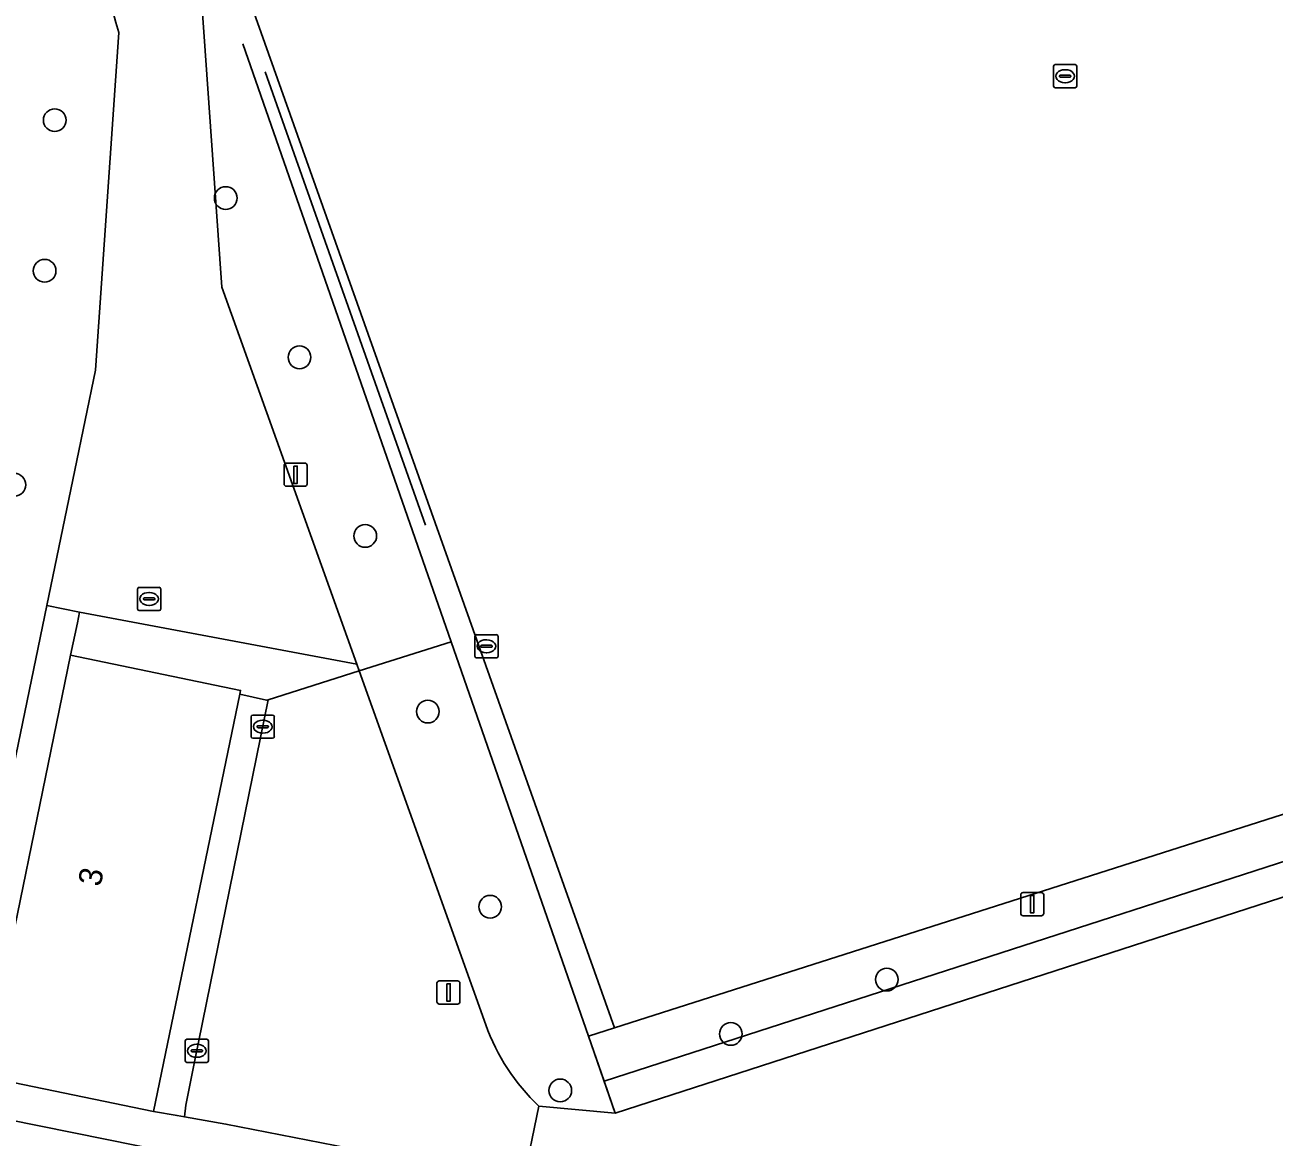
# Model space of a CAD drawing. Extents: x 158086 to 159499, y 382904 to 383981.
# Drawn here: x 159068.8 to 159122.7, y 382952 to 382999.9 of the extents above; entities that cross this region are included whole.
import ezdxf

# ---------------------------------------------------------------- set-up
doc = ezdxf.new("R2010")
doc.units = 0
for name, color, linetype in [('IMGEO_Boom', 7, 'Continuous'), ('IMGEO_Brandkraan', 7, 'Continuous'), ('IMGEO_Groenvoorziening', 7, 'Continuous'), ('IMGEO_Haag', 7, 'Continuous'), ('IMGEO_Hek', 7, 'Continuous'), ('IMGEO_Kolk', 7, 'Continuous'), ('IMGEO_Lichtmast', 7, 'Continuous'), ('IMGEO_Loofbos', 7, 'Continuous'), ('IMGEO_Pand', 7, 'Continuous'), ('IMGEO_Pand_nummerreeks', 7, 'Continuous'), ('IMGEO_Voetpad_gesloten', 7, 'Continuous'), ('IMGEO_Voetpad_open', 7, 'Continuous'), ('IMGEO_Waterleidingput', 7, 'Continuous')]:
    doc.layers.add(name, color=color, linetype=linetype)

msp = doc.modelspace()

# ---------------------------------------------------------------- linework, layer by layer
at = {"layer": 'IMGEO_Boom'}
for centre in [(159070.128, 382995.787), (159077.498, 382992.434), (159069.695, 382989.299), (159080.676, 382985.57), (159068.396, 382980.079), (159083.511, 382977.874), (159086.208, 382970.306), (159088.894, 382961.9), (159105.99, 382958.761), (159099.265, 382956.417), (159091.916, 382953.985)]:
    msp.add_circle(centre, 0.489, dxfattribs=at)
at = {"layer": 'IMGEO_Brandkraan'}
for p, q in [((159073.7, 382974.734), (159073.7, 382975.586)), ((159073.775, 382975.66), (159074.627, 382975.66)), ((159074.188, 382975.44), (159074.213, 382975.44)), ((159074.701, 382975.586), (159074.701, 382974.734)), ((159073.959, 382975.154), (159073.959, 382975.166)), ((159074.397, 382975.117), (159073.999, 382975.117)), ((159074.002, 382975.203), (159074.4, 382975.203)), ((159074.443, 382975.166), (159074.443, 382975.154)), ((159074.627, 382974.66), (159073.775, 382974.66)), ((159074.211, 382974.88), (159074.186, 382974.88))]:
    msp.add_line(p, q, dxfattribs=at)
for points in [[(159073.7, 382974.734), (159073.7, 382975.586)], [(159073.775, 382975.66), (159074.627, 382975.66)], [(159074.701, 382975.586), (159074.701, 382974.734)], [(159074.627, 382974.66), (159073.775, 382974.66)]]:
    msp.add_lwpolyline(points, dxfattribs=at)
for centre, radius, start, end in [((159073.777, 382975.584), 0.0765, 91.552, 178.448), ((159073.777, 382975.584), 0.0765, 91.552, 178.448), ((159074.625, 382975.584), 0.0765, 1.552, 88.448), ((159074.625, 382975.584), 0.0765, 1.552, 88.448), ((159073.999, 382975.163), 0.0403, 85.8775, 175.7526), ((159073.996, 382975.153), 0.0366, 178.938, 274.7102), ((159074.4, 382975.16), 0.043, 264.8664, 352.4533), ((159074.404, 382975.165), 0.0386, 1.7309, 96.639), ((159073.777, 382974.736), 0.0765, 181.552, 268.448), ((159073.777, 382974.736), 0.0765, 181.552, 268.448), ((159074.625, 382974.736), 0.0765, 271.552, 358.448), ((159074.625, 382974.736), 0.0765, 271.552, 358.448)]:
    msp.add_arc(centre, radius, start, end, dxfattribs=at)
for centre, major_axis, ratio, start_param, end_param in [((159074.187, 382975.16), (-0.387, 0.002), 0.722429, 4.712389, 7.853982), ((159074.212, 382975.16), (-0.39, 0.002), 0.717154, 1.570796, 4.712389)]:
    msp.add_ellipse(centre, major_axis=major_axis, ratio=ratio, start_param=start_param, end_param=end_param, dxfattribs=at)
at = {"layer": 'IMGEO_Groenvoorziening'}
for points in [[(159262.51, 383080.083), (159170.278, 383051.14), (159073.361, 383019.728), (159072.548, 383017.804), (159094.248, 382956.684), (159183.625, 382985.215), (159284.422, 383017.829)], [(159093.128, 382956.318), (159094.248, 382956.684), (159072.548, 383017.804), (159073.361, 383019.728), (159170.278, 383051.14), (159169.93, 383052.158), (159127.162, 383038.33), (159072.865, 383020.766), (159071.934, 383017.153), (159072.059, 383017.187), (159073.395, 383013.268), (159076.157, 383005.152), (159076.522, 383000), (159077.329, 382988.595), (159083.144, 382972.346), (159083.248, 382972.057), (159087.209, 382973.31)], [(159184.112, 382983.572), (159183.625, 382985.215), (159094.248, 382956.684), (159093.128, 382956.318), (159093.802, 382954.382)], [(159166.516, 382976.582), (159167.065, 382976.763), (159184.451, 382982.428), (159184.112, 382983.572), (159093.802, 382954.382), (159094.283, 382953.002), (159135.086, 382966.206)], [(159163.207, 382960.083), (159165.412, 382971.079), (159166.516, 382976.582), (159135.086, 382966.206), (159094.283, 382953.002), (159090.995, 382953.31), (159090.317, 382950.025), (159083.398, 382951.38), (159077.508, 382952.534), (159075.726, 382952.844), (159075.4, 382952.901), (159074.39, 382953.079), (159067.072, 382954.59), (159070.811, 382972.732), (159071.113, 382974.126), (159071.2, 382974.589), (159069.787, 382974.881), (159065.327, 382953.294), (159075.072, 382951.327), (159083.059, 382949.714), (159135.307, 382939.165), (159158.157, 382934.552), (159160.066, 382944.421)]]:
    msp.add_lwpolyline(points, close=True, dxfattribs=at)
msp.add_lwpolyline([(159159.767, 382938.755), (159159.827, 382939.049), (159164.108, 382959.875), (159163.207, 382960.083), (159160.066, 382944.421), (159158.157, 382934.552), (159135.307, 382939.165), (159083.059, 382949.714), (159075.072, 382951.327), (159065.327, 382953.294), (159069.787, 382974.881), (159070.991, 382980.706), (159071.892, 382985.01), (159072.895, 382999.559), (159072.761, 383000), (159068.411, 383016.229), (159067.776, 383018.119), (159067.396, 383018.015), (159066.91, 383017.883)], dxfattribs=at)
at = {"layer": 'IMGEO_Haag'}
msp.add_lwpolyline([(159166.516, 382976.582), (159167.065, 382976.763), (159184.451, 382982.428), (159184.112, 382983.572), (159093.802, 382954.382), (159094.283, 382953.002), (159135.086, 382966.206)], close=True, dxfattribs=at)
at = {"layer": 'IMGEO_Hek'}
for points in [[(159087.209, 382973.31), (159078.23, 382999.083)], [(159079.204, 382997.866), (159086.108, 382978.341)], [(159087.209, 382973.31), (159083.248, 382972.057)], [(159093.128, 382956.318), (159087.209, 382973.31)], [(159083.248, 382972.057), (159079.329, 382970.817)], [(159079.329, 382970.817), (159079.261, 382970.796), (159078.106, 382971.061)], [(159135.086, 382966.206), (159094.283, 382953.002)], [(159094.283, 382953.002), (159093.128, 382956.318)]]:
    msp.add_lwpolyline(points, dxfattribs=at)
at = {"layer": 'IMGEO_Kolk'}
for p, q in [((159078.592, 382969.23), (159078.592, 382970.082)), ((159078.667, 382970.156), (159079.519, 382970.156)), ((159079.593, 382970.082), (159079.593, 382969.23)), ((159078.851, 382969.65), (159078.851, 382969.662)), ((159079.289, 382969.613), (159078.891, 382969.613)), ((159078.894, 382969.699), (159079.292, 382969.699)), ((159079.08, 382969.936), (159079.105, 382969.936)), ((159079.335, 382969.662), (159079.335, 382969.65)), ((159079.519, 382969.156), (159078.667, 382969.156)), ((159079.103, 382969.376), (159079.078, 382969.376)), ((159075.752, 382955.266), (159075.752, 382956.118)), ((159075.827, 382956.192), (159076.679, 382956.192)), ((159076.753, 382956.118), (159076.753, 382955.266)), ((159076.011, 382955.686), (159076.011, 382955.698)), ((159076.449, 382955.649), (159076.051, 382955.649)), ((159076.054, 382955.735), (159076.452, 382955.735)), ((159076.24, 382955.972), (159076.265, 382955.972)), ((159076.495, 382955.698), (159076.495, 382955.686)), ((159076.679, 382955.192), (159075.827, 382955.192)), ((159076.263, 382955.412), (159076.238, 382955.412))]:
    msp.add_line(p, q, dxfattribs=at)
for points in [[(159078.592, 382969.23), (159078.592, 382970.082)], [(159078.667, 382970.156), (159079.519, 382970.156)], [(159079.593, 382970.082), (159079.593, 382969.23)], [(159079.519, 382969.156), (159078.667, 382969.156)], [(159075.752, 382955.266), (159075.752, 382956.118)], [(159075.827, 382956.192), (159076.679, 382956.192)], [(159076.753, 382956.118), (159076.753, 382955.266)], [(159076.679, 382955.192), (159075.827, 382955.192)]]:
    msp.add_lwpolyline(points, dxfattribs=at)
for centre, radius, start, end in [((159078.669, 382970.08), 0.0765, 91.552, 178.448), ((159078.669, 382970.08), 0.0765, 91.552, 178.448), ((159079.517, 382970.08), 0.0765, 1.552, 88.448), ((159079.517, 382970.08), 0.0765, 1.552, 88.448), ((159078.891, 382969.659), 0.0403, 85.8775, 175.7526), ((159078.888, 382969.649), 0.0366, 178.938, 274.7102), ((159079.292, 382969.656), 0.043, 264.8664, 352.4533), ((159079.296, 382969.661), 0.0386, 1.7309, 96.639), ((159078.669, 382969.232), 0.0765, 181.552, 268.448), ((159078.669, 382969.232), 0.0765, 181.552, 268.448), ((159079.517, 382969.232), 0.0765, 271.552, 358.448), ((159079.517, 382969.232), 0.0765, 271.552, 358.448), ((159075.829, 382956.116), 0.0765, 91.552, 178.448), ((159075.829, 382956.116), 0.0765, 91.552, 178.448), ((159076.677, 382956.116), 0.0765, 1.552, 88.448), ((159076.677, 382956.116), 0.0765, 1.552, 88.448), ((159076.051, 382955.695), 0.0403, 85.8775, 175.7526), ((159076.048, 382955.685), 0.0366, 178.938, 274.7102), ((159076.452, 382955.692), 0.043, 264.8664, 352.4533), ((159076.456, 382955.697), 0.0386, 1.7309, 96.639), ((159075.829, 382955.268), 0.0765, 181.552, 268.448), ((159075.829, 382955.268), 0.0765, 181.552, 268.448), ((159076.677, 382955.268), 0.0765, 271.552, 358.448), ((159076.677, 382955.268), 0.0765, 271.552, 358.448)]:
    msp.add_arc(centre, radius, start, end, dxfattribs=at)
for centre, major_axis, ratio, start_param, end_param in [((159079.079, 382969.656), (-0.387, 0.002), 0.722429, 4.712389, 7.853982), ((159079.104, 382969.656), (-0.39, 0.002), 0.717154, 1.570796, 4.712389), ((159076.239, 382955.692), (-0.387, 0.002), 0.722429, 4.712389, 7.853982), ((159076.264, 382955.692), (-0.39, 0.002), 0.717154, 1.570796, 4.712389)]:
    msp.add_ellipse(centre, major_axis=major_axis, ratio=ratio, start_param=start_param, end_param=end_param, dxfattribs=at)
at = {"layer": 'IMGEO_Lichtmast'}
for p, q in [((159080.012, 382980.112), (159080.012, 382980.912)), ((159080.012, 382980.912), (159080.012, 382980.112)), ((159080.112, 382981.012), (159080.902, 382981.012)), ((159080.902, 382981.012), (159080.112, 382981.012)), ((159081.002, 382980.912), (159081.002, 382980.112)), ((159081.002, 382980.112), (159081.002, 382980.912)), ((159080.902, 382980.012), (159080.112, 382980.012)), ((159080.112, 382980.012), (159080.902, 382980.012)), ((159111.758, 382961.612), (159111.758, 382962.412)), ((159111.758, 382962.412), (159111.758, 382961.612)), ((159111.858, 382962.512), (159112.648, 382962.512)), ((159112.648, 382962.512), (159111.858, 382962.512)), ((159112.748, 382962.412), (159112.748, 382961.612)), ((159112.748, 382961.612), (159112.748, 382962.412)), ((159112.648, 382961.512), (159111.858, 382961.512)), ((159111.858, 382961.512), (159112.648, 382961.512)), ((159086.603, 382957.806), (159086.603, 382958.606)), ((159086.603, 382958.606), (159086.603, 382957.806)), ((159086.703, 382958.706), (159087.493, 382958.706)), ((159087.493, 382958.706), (159086.703, 382958.706)), ((159087.593, 382958.606), (159087.593, 382957.806)), ((159087.593, 382957.806), (159087.593, 382958.606)), ((159087.493, 382957.706), (159086.703, 382957.706)), ((159086.703, 382957.706), (159087.493, 382957.706))]:
    msp.add_line(p, q, dxfattribs=at)
for points in [[(159080.432, 382980.887), (159080.582, 382980.887), (159080.582, 382980.137), (159080.432, 382980.137), (159080.432, 382980.887)], [(159112.178, 382962.387), (159112.328, 382962.387), (159112.328, 382961.637), (159112.178, 382961.637), (159112.178, 382962.387)], [(159087.023, 382958.581), (159087.173, 382958.581), (159087.173, 382957.831), (159087.023, 382957.831), (159087.023, 382958.581)]]:
    msp.add_lwpolyline(points, dxfattribs=at)
for centre, start, end in [((159080.112, 382980.912), 90, 180), ((159080.112, 382980.912), 90, 180), ((159080.902, 382980.912), 0, 90), ((159080.902, 382980.912), 360, 90), ((159080.112, 382980.112), 180, 270), ((159080.112, 382980.112), 180, 270), ((159080.902, 382980.112), 270, 0), ((159080.902, 382980.112), 270, 0), ((159111.858, 382962.412), 90, 180), ((159111.858, 382962.412), 90, 180), ((159112.648, 382962.412), 0, 90), ((159112.648, 382962.412), 360, 90), ((159111.858, 382961.612), 180, 270), ((159111.858, 382961.612), 180, 270), ((159112.648, 382961.612), 270, 0), ((159112.648, 382961.612), 270, 0), ((159086.703, 382958.606), 90, 180), ((159086.703, 382958.606), 90, 180), ((159087.493, 382958.606), 0, 90), ((159087.493, 382958.606), 360, 90), ((159086.703, 382957.806), 180, 270), ((159086.703, 382957.806), 180, 270), ((159087.493, 382957.806), 270, 0), ((159087.493, 382957.806), 270, 0)]:
    msp.add_arc(centre, 0.1, start, end, dxfattribs=at)
at = {"layer": 'IMGEO_Loofbos'}
for points in [[(159087.209, 382973.31), (159083.248, 382972.057), (159088.702, 382956.813)], [(159090.995, 382953.31), (159094.283, 382953.002), (159093.802, 382954.382), (159093.128, 382956.318), (159087.209, 382973.31)]]:
    msp.add_lwpolyline(points, dxfattribs=at)
msp.add_arc((159097.21, 382959.88), 9.044, 199.8249, 226.5911, dxfattribs=at)
at = {"layer": 'IMGEO_Pand'}
msp.add_lwpolyline([(159078.106, 382971.061), (159078.138, 382971.217), (159070.811, 382972.732), (159067.072, 382954.59), (159074.39, 382953.079)], close=True, dxfattribs=at)
at = {"layer": 'IMGEO_Voetpad_gesloten'}
msp.add_lwpolyline([(159069.787, 382974.881), (159071.2, 382974.589), (159083.144, 382972.346), (159077.329, 382988.595), (159076.522, 383000), (159076.157, 383005.152), (159073.395, 383013.268), (159072.059, 383017.187), (159071.934, 383017.153), (159068.411, 383016.229), (159072.761, 383000), (159072.895, 382999.559), (159071.892, 382985.01), (159070.991, 382980.706)], close=True, dxfattribs=at)
msp.add_lwpolyline([(159088.702, 382956.813), (159083.248, 382972.057), (159079.329, 382970.817), (159076.17, 382955.285), (159075.776, 382953.35), (159075.726, 382952.844), (159077.508, 382952.534), (159083.398, 382951.38), (159090.317, 382950.025), (159090.995, 382953.31)], dxfattribs=at)
msp.add_arc((159097.21, 382959.88), 9.044, 199.8249, 226.5911, dxfattribs=at)
at = {"layer": 'IMGEO_Voetpad_open'}
for points in [[(159083.144, 382972.346), (159071.2, 382974.589), (159071.113, 382974.126), (159070.811, 382972.732), (159078.138, 382971.217), (159078.106, 382971.061), (159079.261, 382970.796), (159079.329, 382970.817), (159083.248, 382972.057)], [(159078.106, 382971.061), (159074.39, 382953.079), (159075.4, 382952.901), (159075.726, 382952.844), (159075.776, 382953.35), (159076.17, 382955.285), (159079.329, 382970.817), (159079.261, 382970.796)]]:
    msp.add_lwpolyline(points, close=True, dxfattribs=at)
at = {"layer": 'IMGEO_Waterleidingput'}
for p, q in [((159113.175, 382997.256), (159113.175, 382998.108)), ((159113.25, 382998.182), (159114.102, 382998.182)), ((159114.176, 382998.108), (159114.176, 382997.256)), ((159113.434, 382997.676), (159113.434, 382997.688)), ((159113.872, 382997.639), (159113.474, 382997.639)), ((159113.477, 382997.725), (159113.875, 382997.725)), ((159113.663, 382997.962), (159113.688, 382997.962)), ((159113.918, 382997.688), (159113.918, 382997.676)), ((159114.102, 382997.182), (159113.25, 382997.182)), ((159113.686, 382997.402), (159113.661, 382997.402)), ((159088.237, 382972.695), (159088.237, 382973.547)), ((159088.312, 382973.621), (159089.164, 382973.621)), ((159088.725, 382973.401), (159088.75, 382973.401)), ((159089.238, 382973.547), (159089.238, 382972.695)), ((159088.496, 382973.115), (159088.496, 382973.127)), ((159088.934, 382973.078), (159088.536, 382973.078)), ((159088.539, 382973.164), (159088.937, 382973.164)), ((159088.748, 382972.841), (159088.723, 382972.841)), ((159088.98, 382973.127), (159088.98, 382973.115)), ((159089.164, 382972.621), (159088.312, 382972.621))]:
    msp.add_line(p, q, dxfattribs=at)
for points in [[(159113.175, 382997.256), (159113.175, 382998.108)], [(159113.25, 382998.182), (159114.102, 382998.182)], [(159114.176, 382998.108), (159114.176, 382997.256)], [(159114.102, 382997.182), (159113.25, 382997.182)], [(159088.237, 382972.695), (159088.237, 382973.547)], [(159088.312, 382973.621), (159089.164, 382973.621)], [(159089.238, 382973.547), (159089.238, 382972.695)], [(159089.164, 382972.621), (159088.312, 382972.621)]]:
    msp.add_lwpolyline(points, dxfattribs=at)
for centre, radius, start, end in [((159113.252, 382998.106), 0.0765, 91.552, 178.448), ((159113.252, 382998.106), 0.0765, 91.552, 178.448), ((159114.1, 382998.106), 0.0765, 1.552, 88.448), ((159114.1, 382998.106), 0.0765, 1.552, 88.448), ((159113.474, 382997.685), 0.0403, 85.8775, 175.7526), ((159113.471, 382997.675), 0.0366, 178.938, 274.7102), ((159113.875, 382997.682), 0.043, 264.8664, 352.4533), ((159113.879, 382997.687), 0.0386, 1.7309, 96.639), ((159113.252, 382997.258), 0.0765, 181.552, 268.448), ((159113.252, 382997.258), 0.0765, 181.552, 268.448), ((159114.1, 382997.258), 0.0765, 271.552, 358.448), ((159114.1, 382997.258), 0.0765, 271.552, 358.448), ((159088.314, 382973.545), 0.0765, 91.552, 178.448), ((159088.314, 382973.545), 0.0765, 91.552, 178.448), ((159089.162, 382973.545), 0.0765, 1.552, 88.448), ((159089.162, 382973.545), 0.0765, 1.552, 88.448), ((159088.536, 382973.124), 0.0403, 85.8775, 175.7526), ((159088.533, 382973.114), 0.0366, 178.938, 274.7102), ((159088.937, 382973.121), 0.043, 264.8664, 352.4533), ((159088.941, 382973.126), 0.0386, 1.7309, 96.639), ((159088.314, 382972.697), 0.0765, 181.552, 268.448), ((159088.314, 382972.697), 0.0765, 181.552, 268.448), ((159089.162, 382972.697), 0.0765, 271.552, 358.448), ((159089.162, 382972.697), 0.0765, 271.552, 358.448)]:
    msp.add_arc(centre, radius, start, end, dxfattribs=at)
for centre, major_axis, ratio, start_param, end_param in [((159113.662, 382997.682), (-0.387, 0.002), 0.722429, 4.712389, 7.853982), ((159113.687, 382997.682), (-0.39, 0.002), 0.717154, 1.570796, 4.712389), ((159088.724, 382973.121), (-0.387, 0.002), 0.722429, 4.712389, 7.853982), ((159088.749, 382973.121), (-0.39, 0.002), 0.717154, 1.570796, 4.712389)]:
    msp.add_ellipse(centre, major_axis=major_axis, ratio=ratio, start_param=start_param, end_param=end_param, dxfattribs=at)

# ---------------------------------------------------------------- texts
at = {"layer": 'IMGEO_Pand_nummerreeks'}
msp.add_text('3', height=1, rotation=78.3546, dxfattribs=at).set_placement((159072.099, 382962.729))

doc.saveas('drawing.dxf')
